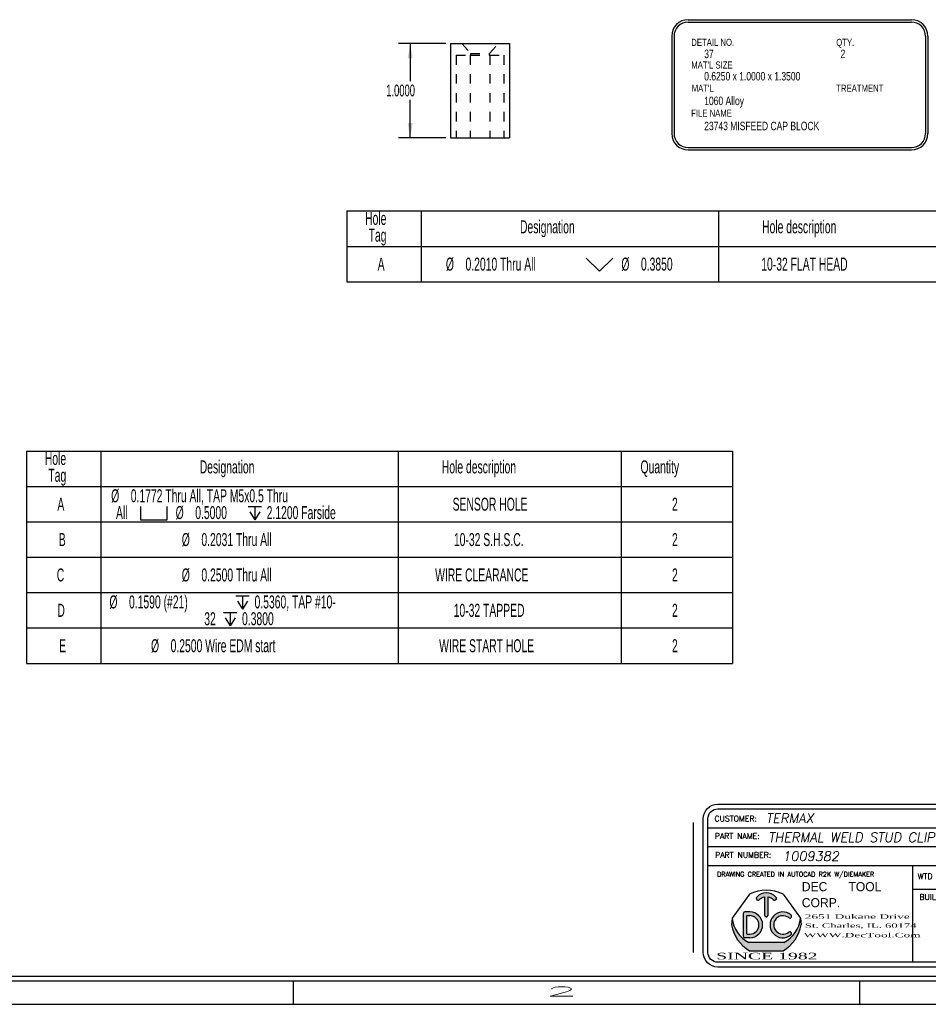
# Model space of a CAD drawing. Header units: inches. Extents: x 1802 to 2468, y -208 to -72.
# Tile 293 of 595: x 2126 to 2136, y -158 to -147. Entities that reach past the tile are written whole.
import ezdxf
from ezdxf.enums import TextEntityAlignment as Align

# ---------------------------------------------------------------- set-up
doc = ezdxf.new("R2010")
doc.units = ezdxf.units.IN
doc.header["$LTSCALE"] = 0.5
doc.header["$MEASUREMENT"] = 0
doc.linetypes.add('HIDDEN', pattern=[0.22499999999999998, 0.15, -0.075])
for name, color, linetype in [('SID-M-D', 42, 'Continuous'), ('SID-M-H', 4, 'HIDDEN'), ('SID-M-M', 233, 'Continuous'), ('SID-M-S', 105, 'Continuous')]:
    doc.layers.add(name, color=color, linetype=linetype)
doc.styles.add('DARREN', font='dutchi.ttf')
doc.styles.add('PTI', font='romand.shx', dxfattribs={"oblique": 10})
doc.styles.add('R', font='ROMAND.SHX')
doc.styles.add('ROMANS', font='ROMANS.shx', dxfattribs={"height": 0.125})
doc.styles.add('SLDTEXTSTYLE0', font='TXT', dxfattribs={"width": 0.5957446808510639})
doc.styles.add('TITTLE', font='vinet.ttf')

# ---------------------------------------------------------------- blocks, each defined once
blk = doc.blocks.new('SW_SYMBOL_HOLE_SINK')
at = {"layer": 'SID-M-D', "color": 0}
for p, q in [((0, 34.44881889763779), (31.49606299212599, 2.952755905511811)), ((31.49606299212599, 2.952755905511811), (62.99212598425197, 34.44881889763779))]:
    blk.add_line(p, q, dxfattribs=at)
blk = doc.blocks.new('*U9')
at = {"layer": 'SID-M-S'}
for p, q in [((-34.00000000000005, -0.2500000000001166), (-1.13242748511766e-14, -0.2499999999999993)), ((-34.00000000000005, -0.3000000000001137), (-1.13242748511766e-14, -0.3)), ((-10.99999999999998, -0.3000000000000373), (-10.99999999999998, -0.5500000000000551)), ((-4.999999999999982, -0.300000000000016), (-4.999999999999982, -0.5500000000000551)), ((-34.00000000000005, -0.550000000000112), (2.886579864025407e-15, -0.55))]:
    blk.add_line(p, q, dxfattribs=at)
at = {"layer": 'SID-M-D', "style": 'R', "width": 4}
blk.add_text('2', height=0.09999999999, dxfattribs=at).set_placement((-8.327455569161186, -0.4642842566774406))
blk = doc.blocks.new('JM_TITTLE_BOX_SID')
at = {"layer": 'SID-M-S'}
h = blk.add_hatch(color=5, dxfattribs=at)
edge = h.paths.add_edge_path()
edge.add_arc((-5.986244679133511, 0.4950859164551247), 0.09767006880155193, 101.536958, 138.1897)
edge.add_arc((-6.073603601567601, 0.5732219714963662), 0.01953401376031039, 138.1897, 318.1897, ccw=False)
edge.add_arc((-5.986244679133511, 0.4950859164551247), 0.1367380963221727, 41.810299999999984, 138.1897, ccw=False)
edge.add_arc((-5.898875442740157, 0.5732104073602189), 0.01953401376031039, -138.1439400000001, 41.85608500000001, ccw=False)
edge.add_arc((-5.986244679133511, 0.4950859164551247), 0.09767006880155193, 41.791991, 78.46304)
edge.add_line((-5.966710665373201, 0.5907825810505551), (-5.966710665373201, 0.3974164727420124))
edge.add_arc((-5.986244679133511, 0.3974139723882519), 0.01953401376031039, -180.0073369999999, 0.0073369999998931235, ccw=False)
edge.add_line((-6.005778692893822, 0.3974164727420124), (-6.005778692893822, 0.5907825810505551))
h = blk.add_hatch(color=5, dxfattribs=at)
h.paths.add_polyline_path([(-6.162050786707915, 0.4286702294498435), (-6.212839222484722, 0.4286702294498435, 0.4142135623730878), (-6.232373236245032, 0.4091362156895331), (-6.232373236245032, 0.1747280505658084, 0.4142135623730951), (-6.212839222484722, 0.155194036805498), (-6.162050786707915, 0.155194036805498, 1)])
h.paths.add_polyline_path([(-6.162050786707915, 0.1942620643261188), (-6.190179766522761, 0.1942620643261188, -0.4142135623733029), (-6.193305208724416, 0.1973875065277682), (-6.193305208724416, 0.3864767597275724, -0.4142135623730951), (-6.190179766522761, 0.3896022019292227), (-6.162050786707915, 0.3896022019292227, -1)], flags=16)
for color, points in [(5, [(-5.725074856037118, 0.3987513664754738, 2.079481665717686), (-5.725054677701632, 0.1851290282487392, 0.9974867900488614), (-5.749474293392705, 0.2156248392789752, -2.078486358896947), (-5.749497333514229, 0.3682578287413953, 0.9974776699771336)]), (44, [(-5.616542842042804, 0.293125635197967), (-5.622835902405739, 0.3623491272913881), (-5.622835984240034, 0.3623492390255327, -0.2467035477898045), (-5.799307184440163, 0.1044056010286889), (-6.173182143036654, 0.1044056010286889, -0.2467035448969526), (-6.349653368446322, 0.3623492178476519), (-6.349653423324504, 0.3623491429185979), (-6.355946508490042, 0.2931255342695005, 0.2250527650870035), (-6.164615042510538, 0.01845576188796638), (-5.807874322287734, 0.01845577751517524, 0.2250528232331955)])]:
    blk.add_hatch(color=color, dxfattribs=at).paths.add_polyline_path(points)
for p, q in [((-3.421997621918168, 1.32165344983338), (-3.421997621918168, 1.52165144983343)), ((-6.604933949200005, 1.32165344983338), (0.1049989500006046, 1.32165344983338)), ((-1.409017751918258, 0.9216574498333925), (-1.409017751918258, 1.32165344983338)), ((-6.604933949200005, 1.121655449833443), (0.1049989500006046, 1.121655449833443)), ((-3.766880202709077, 0.9216574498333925), (-3.766880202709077, 1.121655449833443)), ((-2.922002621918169, 0.6716599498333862), (-2.922002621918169, 1.121655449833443)), ((-6.604933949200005, 0.9216574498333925), (0.1049989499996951, 0.9216574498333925)), ((-4.43498749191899, -0.1049989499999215), (-4.43498749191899, 0.9216574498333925)), ((-2.922002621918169, 0.6716599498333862), (-2.922002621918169, 0.9216574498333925)), ((-1.409017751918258, 0.6716599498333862), (-1.409017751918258, 0.9216574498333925)), ((-4.43498749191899, 0.6716599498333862), (0.1049989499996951, 0.6716599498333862)), ((-6.162050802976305, 0.4286702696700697), (-6.212839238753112, 0.4286702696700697)), ((-6.349653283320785, 0.3623490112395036), (-6.355946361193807, 0.2931254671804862)), ((-6.232373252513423, 0.4091362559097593), (-6.232373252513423, 0.1747280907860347)), ((-6.193305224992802, 0.1973875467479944), (-6.193305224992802, 0.3864767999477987)), ((-6.190179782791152, 0.3896022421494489), (-6.162050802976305, 0.3896022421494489)), ((-5.622835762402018, 0.3623490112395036), (-5.616542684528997, 0.2931254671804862)), ((-6.162050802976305, 0.1551940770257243), (-6.212839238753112, 0.1551940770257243)), ((-6.190179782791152, 0.1942621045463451), (-6.162050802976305, 0.1942621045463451)), ((-5.799306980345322, 0.1044056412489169), (-6.17318206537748, 0.1044056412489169))]:
    blk.add_line(p, q, dxfattribs=at)
at = {"layer": 'SID-M-S', "color": 44}
for p, q in [((-6.163350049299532, 0.6167221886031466), (-6.349653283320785, 0.3623490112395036)), ((-5.809139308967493, 0.6167221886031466), (-5.622835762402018, 0.3623490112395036))]:
    blk.add_line(p, q, dxfattribs=at)
at = {"layer": 'SID-M-S', "linetype": 'Continuous'}
blk.add_line((-6.164614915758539, 0.01845566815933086), (-5.807874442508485, 0.01845566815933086), dxfattribs=at)
at = {"layer": 'SID-M-S'}
for points in [[(1.261213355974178e-13, -0.1549984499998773), (-6.499934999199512, -0.1549984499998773, -0.414213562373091), (-6.654933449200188, 1.163513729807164e-13), (-6.654933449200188, 1.416652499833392, -0.4142135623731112), (-6.499934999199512, 1.571650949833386), (1.261213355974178e-13, 1.571650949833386, -0.4142135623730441), (0.1549984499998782, 1.416652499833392), (0.1549984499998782, 1.163513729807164e-13, -0.4142135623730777)], [(1.261213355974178e-13, -0.1049989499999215), (-6.499934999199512, -0.1049989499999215, -0.4142135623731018), (-6.604933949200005, 1.163513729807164e-13), (-6.604933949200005, 1.416652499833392, -0.4142135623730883), (-6.499934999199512, 1.52165144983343), (1.261213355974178e-13, 1.52165144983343, -0.414213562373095), (0.1049989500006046, 1.416652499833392), (0.1049989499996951, 1.163513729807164e-13, -0.414213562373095)]]:
    blk.add_lwpolyline(points, format="xyb", close=True, dxfattribs=at)
for points in [[(-5.913425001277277, 0.5601760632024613, 1), (-5.884326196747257, 0.5862444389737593, 0.4472140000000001), (-6.088163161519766, 0.5862444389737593)], [(-6.059043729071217, 0.5601991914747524, -0.161305), (-6.005778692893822, 0.5907825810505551), (-6.005778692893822, 0.3974164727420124, 1.000128), (-5.966710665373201, 0.3974164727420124), (-5.966710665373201, 0.5907825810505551, -0.161387), (-5.913425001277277, 0.5601760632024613)]]:
    blk.add_lwpolyline(points, format="xyb", dxfattribs=at)
at = {"layer": 'SID-M-S', "color": 44}
blk.add_arc((-5.986244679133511, 0.2684913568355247), 0.3906802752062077, 63.04274999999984, 116.9573, dxfattribs=at)
at = {"layer": 'SID-M-S'}
for centre, radius, start, end in [((-6.073603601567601, 0.5732219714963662), 0.01953401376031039, 138.1896999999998, 318.1897), ((-6.212839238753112, 0.4091362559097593), 0.01953401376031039, 90.00001999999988, 180), ((-6.162050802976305, 0.291932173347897), 0.1367380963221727, 270, 90), ((-5.810438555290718, 0.291932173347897), 0.1367380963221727, 51.37019699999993, 308.6138100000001), ((-6.015936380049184, 0.4013226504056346), 0.3359850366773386, 186.6612, 242.0944999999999), ((-6.190179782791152, 0.3864767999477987), 0.003125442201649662, 90, 180), ((-6.162050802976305, 0.291932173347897), 0.09767006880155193, 270, 90), ((-5.810438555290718, 0.291932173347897), 0.09767006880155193, 51.39486399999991, 308.5955999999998), ((-5.95655297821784, 0.4013226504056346), 0.3359850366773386, 297.9055, 353.3388), ((-5.737324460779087, 0.3835354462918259), 0.01953401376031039, 231.3559519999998, 51.16382900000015), ((-5.970617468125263, 0.3575664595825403), 0.3906802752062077, 189.494, 240.2271), ((-6.00187189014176, 0.3575664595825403), 0.3906802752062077, 299.7728999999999, 350.506), ((-5.737302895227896, 0.2003460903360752), 0.01953401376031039, 308.387747, 128.676102), ((-6.212839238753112, 0.1747280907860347), 0.01953401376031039, 180, 270), ((-6.190179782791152, 0.1973875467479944), 0.003125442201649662, 180, 270)]:
    blk.add_arc(centre, radius, start, end, dxfattribs=at)
blk.add_point((-5.986244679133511, 0.3778818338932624), dxfattribs=at)
at = {"layer": 'SID-M-D'}
for s, height, style, p in [('CUSTOMER:', 0.0599994, 'ROMANS', (-6.536056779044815, 1.387915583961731)), ('THIS SHEET CONTAINS:', 0.0599994, 'ROMANS', (-3.346844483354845, 1.398983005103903)), ('PART NAME:', 0.0599994, 'ROMANS', (-6.532393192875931, 1.203028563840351)), ('DATE:', 0.0599994, 'ROMANS', (-1.336888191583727, 1.184117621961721)), ('PART NUMBER:', 0.0599994, 'ROMANS', (-6.528821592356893, 1.003030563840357)), ('REV:', 0.0599994, 'ROMANS', (-3.690767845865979, 1.003030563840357)), ('SCALE:', 0.0599994, 'ROMANS', (-2.862737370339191, 0.9841196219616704)), ('DWG NO', 0.0599994, 'ROMANS', (-1.336888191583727, 0.9841196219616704)), ('OF', 0.0599994, 'ROMANS', (-0.6304765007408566, 0.9841196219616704)), ('DRAWING CREATED IN AUTOCAD R2K W/DIEMAKER', 0.04999949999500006, 'R', (-6.508079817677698, 0.8033374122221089)), ('WTD JOB #', 0.0599994, 'ROMANS', (-4.381535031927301, 0.7766631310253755)), ('TOOL #', 0.0599994, 'ROMANS', (-2.868550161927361, 0.7766631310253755)), ('JOB #', 0.0599994, 'ROMANS', (-1.35556529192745, 0.7766631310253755)), ('BUILT BY:', 0.0599994, 'ROMANS', (-4.363988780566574, 0.5573605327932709))]:
    blk.add_text(s, height=height, dxfattribs=dict(at, style=style)).set_placement(p)
at = {"layer": 'SID-M-D', "style": 'PTI', "oblique": 10}
for tag, p in [('CUSTOMER', (-5.990553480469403, 1.371591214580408)), ('DIEDATAINFO', (-2.18746001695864, 1.371591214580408)), ('PARTDESCRIPTION', (-5.966376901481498, 1.169693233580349)), ('00-00-00', (-1.009105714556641, 1.167793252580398)), ('PARTNUMBER', (-5.81595049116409, 0.9696952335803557)), ('REV', (-3.360356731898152, 0.9696952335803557)), ('SCALE', (-2.520436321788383, 0.9677952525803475)), ('SH', (-0.8571950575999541, 0.9677952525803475)), ('SHX', (-0.4057438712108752, 0.9677952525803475)), ('WTD', (-3.839149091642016, 0.7480887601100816)), ('TOOL', (-2.472915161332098, 0.7480887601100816)), ('JOB', (-0.9225366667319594, 0.7480887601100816))]:
    blk.add_attdef(tag, p, '', height=0.09999900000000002, dxfattribs=at)
blk.add_attdef('BUILT', text='', height=0.2499630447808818, dxfattribs=at).set_placement((-2.336101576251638, 0.2076912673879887), align=Align.CENTER)
at = {"layer": 'SID-M-S', "color": 44, "style": 'TITTLE'}
for s, p in [('DEC', (-5.610695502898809, 0.6488078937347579)), ('TOOL', (-5.116590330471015, 0.6488078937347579)), ('CORP.', (-5.610695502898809, 0.4791041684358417))]:
    blk.add_text(s, height=0.09613037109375, dxfattribs=at).set_placement(p)
at = {"layer": 'SID-M-S', "color": 44, "style": 'DARREN'}
for s, height, width, p in [('2651 Dukane Drive', 0.04671936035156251, 2, (-5.579307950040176, 0.356817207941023)), ('WWW.DecTool.Com', 0.04671936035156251, 2, (-5.590066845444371, 0.1603595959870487)), ('St. Charles, IL. 60174', 0.04671936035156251, 1.9, (-5.577648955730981, 0.2612505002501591)), ('SINCE 1982', 0.06921386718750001, 2, (-6.517871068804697, -0.07335393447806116))]:
    blk.add_text(s, height=height, dxfattribs=dict(at, width=width)).set_placement(p)
blk = doc.blocks.new('SW_SYMBOL_HOLE_SPOT')
at = {"layer": 'SID-M-D', "color": 0}
for p, q in [((0, 34.44881889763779), (0, 2.952755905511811)), ((62.99212598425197, 2.952755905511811), (62.99212598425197, 34.44881889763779)), ((0, 2.952755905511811), (62.99212598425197, 2.952755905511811))]:
    blk.add_line(p, q, dxfattribs=at)
blk = doc.blocks.new('SW_SYMBOL_HOLE_DEPTH')
at = {"layer": 'SID-M-D', "color": 0}
for p, q in [((0, 34.44881889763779), (31.49606299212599, 34.44881889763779)), ((15.74803149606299, 34.44881889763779), (15.74803149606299, 2.952755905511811)), ((3.937007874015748, 21.8503937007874), (15.74803149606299, 2.952755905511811)), ((27.55905511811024, 21.8503937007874), (15.74803149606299, 2.952755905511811))]:
    blk.add_line(p, q, dxfattribs=at)

msp = doc.modelspace()

# ---------------------------------------------------------------- linework, layer by layer
at = {"layer": 'SID-M-D'}
for p, q in [((2130.564395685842, -147.4641962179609), (2130.062273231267, -147.4641962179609)), ((2130.187273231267, -147.4641962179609), (2130.187273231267, -147.862141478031)), ((2130.187273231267, -148.4641962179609), (2130.187273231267, -148.0605789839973)), ((2130.564395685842, -148.4641962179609), (2130.062273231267, -148.4641962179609))]:
    msp.add_line(p, q, dxfattribs=at)
at = {"layer": 'SID-M-D', "color": 0}
for p, q in [((2129.516886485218, -149.2388524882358), (2129.516886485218, -149.6138524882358)), ((2129.516886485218, -149.2388524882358), (2130.304288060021, -149.2388524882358)), ((2130.304288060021, -149.2388524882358), (2130.304288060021, -149.6138524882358)), ((2130.304288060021, -149.2388524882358), (2133.453894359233, -149.2388524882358)), ((2133.453894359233, -149.2388524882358), (2133.453894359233, -149.6138524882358)), ((2133.453894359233, -149.2388524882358), (2135.816099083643, -149.2388524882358)), ((2129.516886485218, -149.6138524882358), (2130.304288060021, -149.6138524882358)), ((2129.516886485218, -149.6138524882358), (2129.516886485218, -149.9888524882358)), ((2130.304288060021, -149.6138524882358), (2133.453894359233, -149.6138524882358)), ((2130.304288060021, -149.6138524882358), (2130.304288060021, -149.9888524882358)), ((2133.453894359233, -149.6138524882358), (2135.816099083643, -149.6138524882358)), ((2133.453894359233, -149.6138524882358), (2133.453894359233, -149.9888524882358)), ((2129.516886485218, -149.9888524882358), (2130.304288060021, -149.9888524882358)), ((2130.304288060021, -149.9888524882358), (2133.453894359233, -149.9888524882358)), ((2133.453894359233, -149.9888524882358), (2135.816099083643, -149.9888524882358)), ((2126.122805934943, -151.7831860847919), (2126.122805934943, -152.1581860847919)), ((2126.122805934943, -151.7831860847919), (2126.910207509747, -151.7831860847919)), ((2126.910207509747, -151.7831860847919), (2126.910207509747, -152.1581860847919)), ((2126.910207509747, -151.7831860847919), (2130.059813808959, -151.7831860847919)), ((2130.059813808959, -151.7831860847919), (2130.059813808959, -152.1581860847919)), ((2130.059813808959, -151.7831860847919), (2132.422018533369, -151.7831860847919)), ((2132.422018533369, -151.7831860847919), (2132.422018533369, -152.1581860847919)), ((2132.422018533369, -151.7831860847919), (2133.603120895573, -151.7831860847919)), ((2133.603120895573, -151.7831860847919), (2133.603120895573, -152.1581860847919)), ((2126.122805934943, -152.1581860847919), (2126.910207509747, -152.1581860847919)), ((2126.122805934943, -152.1581860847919), (2126.122805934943, -152.5331860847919)), ((2126.910207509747, -152.1581860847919), (2130.059813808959, -152.1581860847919)), ((2126.910207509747, -152.1581860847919), (2126.910207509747, -152.5331860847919)), ((2130.059813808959, -152.1581860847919), (2132.422018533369, -152.1581860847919)), ((2130.059813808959, -152.1581860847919), (2130.059813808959, -152.5331860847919)), ((2132.422018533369, -152.1581860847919), (2133.603120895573, -152.1581860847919)), ((2132.422018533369, -152.1581860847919), (2132.422018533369, -152.5331860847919)), ((2133.603120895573, -152.1581860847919), (2133.603120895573, -152.5331860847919)), ((2126.122805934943, -152.5331860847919), (2126.122805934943, -152.9081860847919)), ((2126.122805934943, -152.5331860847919), (2126.910207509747, -152.5331860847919)), ((2126.910207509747, -152.5331860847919), (2126.910207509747, -152.9081860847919)), ((2126.910207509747, -152.5331860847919), (2130.059813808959, -152.5331860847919)), ((2130.059813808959, -152.5331860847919), (2130.059813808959, -152.9081860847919)), ((2130.059813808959, -152.5331860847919), (2132.422018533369, -152.5331860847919)), ((2132.422018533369, -152.5331860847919), (2132.422018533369, -152.9081860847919)), ((2132.422018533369, -152.5331860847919), (2133.603120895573, -152.5331860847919)), ((2133.603120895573, -152.5331860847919), (2133.603120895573, -152.9081860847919)), ((2126.122805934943, -152.9081860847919), (2126.122805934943, -153.2831860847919)), ((2126.122805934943, -152.9081860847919), (2126.910207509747, -152.9081860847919)), ((2126.910207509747, -152.9081860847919), (2126.910207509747, -153.2831860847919)), ((2126.910207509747, -152.9081860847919), (2130.059813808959, -152.9081860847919)), ((2130.059813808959, -152.9081860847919), (2130.059813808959, -153.2831860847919)), ((2130.059813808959, -152.9081860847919), (2132.422018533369, -152.9081860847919)), ((2132.422018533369, -152.9081860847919), (2132.422018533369, -153.2831860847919)), ((2132.422018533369, -152.9081860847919), (2133.603120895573, -152.9081860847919)), ((2133.603120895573, -152.9081860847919), (2133.603120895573, -153.2831860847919)), ((2126.122805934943, -153.2831860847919), (2126.122805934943, -153.6581860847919)), ((2126.122805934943, -153.2831860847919), (2126.910207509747, -153.2831860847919)), ((2126.910207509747, -153.2831860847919), (2126.910207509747, -153.6581860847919)), ((2126.910207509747, -153.2831860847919), (2130.059813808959, -153.2831860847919)), ((2130.059813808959, -153.2831860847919), (2130.059813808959, -153.6581860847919)), ((2130.059813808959, -153.2831860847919), (2132.422018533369, -153.2831860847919)), ((2132.422018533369, -153.2831860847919), (2132.422018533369, -153.6581860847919)), ((2132.422018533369, -153.2831860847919), (2133.603120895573, -153.2831860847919)), ((2133.603120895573, -153.2831860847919), (2133.603120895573, -153.6581860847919)), ((2126.122805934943, -153.6581860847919), (2126.910207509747, -153.6581860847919)), ((2126.122805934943, -153.6581860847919), (2126.910207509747, -153.6581860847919)), ((2126.122805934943, -153.6581860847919), (2126.122805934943, -154.0331860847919)), ((2126.910207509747, -153.6581860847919), (2130.059813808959, -153.6581860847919)), ((2126.910207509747, -153.6581860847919), (2130.059813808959, -153.6581860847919)), ((2126.910207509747, -153.6581860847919), (2126.910207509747, -154.0331860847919)), ((2130.059813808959, -153.6581860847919), (2132.422018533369, -153.6581860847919)), ((2130.059813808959, -153.6581860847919), (2132.422018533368, -153.6581860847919)), ((2130.059813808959, -153.6581860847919), (2130.059813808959, -154.0331860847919)), ((2132.422018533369, -153.6581860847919), (2133.603120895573, -153.6581860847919)), ((2132.422018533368, -153.6581860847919), (2133.603120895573, -153.6581860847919)), ((2132.422018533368, -153.6581860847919), (2132.422018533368, -154.0331860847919)), ((2133.603120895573, -153.6581860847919), (2133.603120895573, -154.0331860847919)), ((2126.122805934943, -154.0331860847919), (2126.910207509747, -154.0331860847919)), ((2126.910207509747, -154.0331860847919), (2130.059813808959, -154.0331860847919)), ((2130.059813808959, -154.0331860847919), (2132.422018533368, -154.0331860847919)), ((2132.422018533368, -154.0331860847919), (2133.603120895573, -154.0331860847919))]:
    msp.add_line(p, q, dxfattribs=at)
at = {"layer": 'SID-M-D'}
for points in [[(2130.187273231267, -147.4641962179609), (2130.161273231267, -147.6201962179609), (2130.213273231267, -147.6201962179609)], [(2130.187273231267, -148.4641962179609), (2130.213273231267, -148.3081962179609), (2130.161273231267, -148.3081962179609)]]:
    msp.add_solid(points, dxfattribs=at)
at = {"layer": 'SID-M-H'}
for p, q in [((2130.734395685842, -147.4641962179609), (2130.826395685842, -147.5700301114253)), ((2131.027395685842, -147.5700301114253), (2131.119395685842, -147.4641962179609)), ((2130.673995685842, -147.5891962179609), (2130.824395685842, -147.5891962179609)), ((2130.673995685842, -147.5891962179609), (2130.673995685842, -148.4641962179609)), ((2130.824395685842, -147.5891962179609), (2130.824395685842, -148.4641962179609)), ((2130.824395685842, -147.5891962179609), (2131.029395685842, -147.5891962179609)), ((2130.824395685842, -147.5891962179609), (2130.824395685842, -148.4641962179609)), ((2130.826395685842, -147.5700301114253), (2131.027395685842, -147.5700301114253)), ((2130.826395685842, -147.5700301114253), (2130.826395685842, -147.5891962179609)), ((2131.027395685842, -147.5891962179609), (2131.027395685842, -147.5700301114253)), ((2131.029395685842, -147.5891962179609), (2131.179795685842, -147.5891962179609)), ((2131.029395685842, -147.5891962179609), (2131.029395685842, -148.4641962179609)), ((2131.029395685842, -147.5891962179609), (2131.029395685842, -148.4641962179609)), ((2131.179795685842, -147.5891962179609), (2131.179795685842, -148.4641962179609))]:
    msp.add_line(p, q, dxfattribs=at)
at = {"layer": 'SID-M-M'}
for p, q in [((2133.133038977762, -147.2117579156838), (2135.49902336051, -147.2117579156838)), ((2133.133038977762, -147.2367579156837), (2135.49902336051, -147.2367579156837)), ((2132.958038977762, -147.3867579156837), (2132.958038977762, -148.4172795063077)), ((2132.983038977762, -147.3867579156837), (2132.983038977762, -148.4172795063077)), ((2135.64902336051, -147.3867579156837), (2135.64902336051, -148.4172795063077)), ((2135.67402336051, -147.3867579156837), (2135.67402336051, -148.4172795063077)), ((2133.133038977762, -148.5672795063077), (2135.49902336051, -148.5672795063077)), ((2133.133038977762, -148.5922795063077), (2135.49902336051, -148.5922795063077))]:
    msp.add_line(p, q, dxfattribs=at)
for centre, radius, start, end in [((2133.133038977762, -147.3867579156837), 0.1750000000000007, 90, 180), ((2133.133038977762, -147.3867579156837), 0.1500000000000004, 90, 180), ((2135.49902336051, -147.3867579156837), 0.1750000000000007, 0, 90), ((2135.49902336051, -147.3867579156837), 0.1500000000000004, 0, 90), ((2133.133038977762, -148.4172795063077), 0.1750000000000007, 180, 270), ((2133.133038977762, -148.4172795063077), 0.1499999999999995, 180, 270), ((2135.49902336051, -148.4172795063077), 0.1499999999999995, 270, 0), ((2135.49902336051, -148.4172795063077), 0.1749999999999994, 270, 0)]:
    msp.add_arc(centre, radius, start, end, dxfattribs=at)
at = {"layer": 'SID-M-S'}
for p, q in [((2130.614395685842, -147.4641962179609), (2131.239395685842, -147.4641962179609)), ((2130.614395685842, -147.4641962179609), (2130.614395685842, -148.4641962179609)), ((2131.239395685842, -147.4641962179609), (2131.239395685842, -148.4641962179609)), ((2130.614395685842, -148.4641962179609), (2131.239395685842, -148.4641962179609)), ((2133.190596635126, -157.0968488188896), (2133.190596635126, -155.7201821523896))]:
    msp.add_line(p, q, dxfattribs=at)

# ---------------------------------------------------------------- block references
at = {"layer": 'SID-M-D'}
msp.add_blockref('*U9', (2139.947557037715, -157.09684881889), dxfattribs=at)
at = {"layer": 'SID-M-D', "color": 0, "xscale": 0.004470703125, "yscale": 0.004470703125, "zscale": 0.004470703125}
for name, p in [('SW_SYMBOL_HOLE_SINK', (2132.052856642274, -149.8917493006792)), ('SW_SYMBOL_HOLE_SPOT', (2127.329764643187, -152.5251713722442)), ('SW_SYMBOL_HOLE_DEPTH', (2128.469436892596, -152.5251713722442)), ('SW_SYMBOL_HOLE_DEPTH', (2128.340818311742, -153.4719944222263)), ('SW_SYMBOL_HOLE_DEPTH', (2128.208396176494, -153.6501713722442))]:
    msp.add_blockref(name, p, dxfattribs=at)
at = {"layer": 'SID-M-S'}
msp.add_blockref('JM_TITTLE_BOX_SID', (2139.947557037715, -157.0968488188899), dxfattribs=at).add_auto_attribs({'CUSTOMER': 'TERMAX', 'PARTDESCRIPTION': 'THERMAL WELD STUD CLIP', '00-00-00': '1-18-25', 'PARTNUMBER': '1009382', 'SCALE': '1:1', 'TOOL': 'PP 098', 'JOB': '23743', 'DIEDATAINFO': 'SIDE ELEVATION VIEW'})

# ---------------------------------------------------------------- texts
at = {"layer": 'SID-M-D', "style": 'SLDTEXTSTYLE0'}
for s, height, width, p in [('DETAIL NO.', 0.075, 0.75, (2133.165917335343, -147.4895518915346)), ('QTY.', 0.075, 0.75, (2134.702158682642, -147.4895518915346)), ('37', 0.09, 0.7500000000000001, (2133.302858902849, -147.6188313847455)), ('2', 0.09, 0.7500000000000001, (2134.74788760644, -147.6188313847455)), ("MAT'L SIZE", 0.075, 0.75, (2133.165917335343, -147.7296596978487)), ('0.6250 x 1.0000 x 1.3500', 0.09, 0.7500000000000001, (2133.302858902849, -147.8556362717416)), ("MAT'L", 0.075, 0.75, (2133.170548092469, -147.9758290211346)), ('TREATMENT', 0.075, 0.75, (2134.702158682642, -147.9758290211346)), ('1060 Alloy', 0.09, 0.7500000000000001, (2133.302858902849, -148.1168730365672)), ('FILE NAME', 0.075, 0.75, (2133.164623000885, -148.2399567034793)), ('23743 MISFEED CAP BLOCK', 0.09, 0.7500000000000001, (2133.302858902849, -148.3829740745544))]:
    msp.add_text(s, height=height, dxfattribs=dict(at, width=width)).set_placement(p)
at = {"layer": 'SID-M-D', "insert": (2129.933280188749, -147.899445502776), "char_height": 0.125, "attachment_point": 1, "style": 'SLDTEXTSTYLE0'}
msp.add_mtext('1.0000', dxfattribs=at)
at = {"layer": 'SID-M-D', "color": 0, "char_height": 0.1377952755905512, "attachment_point": 1, "style": 'SLDTEXTSTYLE0'}
for s, insert in [('Hole', (2129.709540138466, -149.248725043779)), ('Hole description', (2133.916356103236, -149.3378135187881)), ('Tag', (2129.746859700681, -149.4269019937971)), ('Designation', (2131.35078029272, -149.3378135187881)), ('A', (2129.84264654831, -149.7332301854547)), ('%%c', (2130.565653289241, -149.7332301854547)), ('0.2010 Thru All', (2130.77346578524, -149.7332301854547)), ('%%c', (2132.424731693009, -149.7332301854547)), ('0.3850', (2132.632544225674, -149.7332301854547)), ('10-32 FLAT HEAD', (2133.907648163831, -149.7332301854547)), ('Hole', (2126.315459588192, -151.7930586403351)), ('Designation', (2127.956699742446, -151.8821471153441)), ('Hole description', (2130.522275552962, -151.8821471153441)), ('Quantity', (2132.628082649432, -151.8821471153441)), ('Tag', (2126.352779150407, -151.9712355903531)), ('%%c', (2127.018270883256, -152.1884753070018)), ('0.1772 Thru All, TAP M5x0.5 Thru', (2127.226083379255, -152.1884753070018)), ('A', (2126.448565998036, -152.2775637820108)), ('SENSOR HOLE', (2130.636913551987, -152.2775637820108)), ('2', (2132.961662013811, -152.2775637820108)), ('All', (2127.069484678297, -152.3666522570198)), ('%%c', (2127.701639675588, -152.3666522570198)), ('0.5000', (2127.909452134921, -152.3666522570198)), ('2.1200 Farside', (2128.666311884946, -152.3666522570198)), ('B', (2126.463780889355, -152.6525637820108)), ('%%c', (2127.766862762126, -152.6525637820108)), ('0.2031 Thru All', (2127.974675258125, -152.6525637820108)), ('10-32 S.H.S.C.', (2130.650597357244, -152.6525637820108)), ('2', (2132.961662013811, -152.6525637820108)), ('C', (2126.441867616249, -153.0275637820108)), ('%%c', (2127.766862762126, -153.0275637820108)), ('0.2500 Thru All', (2127.974675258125, -153.0275637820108)), ('WIRE CLEARANCE', (2130.451559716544, -153.0275637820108)), ('2', (2132.961662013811, -153.0275637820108)), ('%%c', (2126.999830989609, -153.3134753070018)), ('0.1590 (#21)', (2127.207643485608, -153.3134753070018)), ('0.5360, TAP #10-', (2128.537693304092, -153.3134753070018)), ('D', (2126.448183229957, -153.4025637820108)), ('32', (2128.004765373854, -153.4916522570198)), ('0.3800', (2128.405271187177, -153.4916522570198)), ('10-32 TAPPED', (2130.647918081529, -153.4025637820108)), ('2', (2132.961662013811, -153.4025637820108)), ('E', (2126.467225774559, -153.7775637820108)), ('%%c', (2127.440460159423, -153.7775637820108)), ('0.2500 Wire EDM start', (2127.648272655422, -153.7775637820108)), ('WIRE START HOLE', (2130.493950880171, -153.7775637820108)), ('2', (2132.961662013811, -153.7775637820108))]:
    msp.add_mtext(s, dxfattribs=dict(at, insert=insert))

doc.saveas('drawing.dxf')
